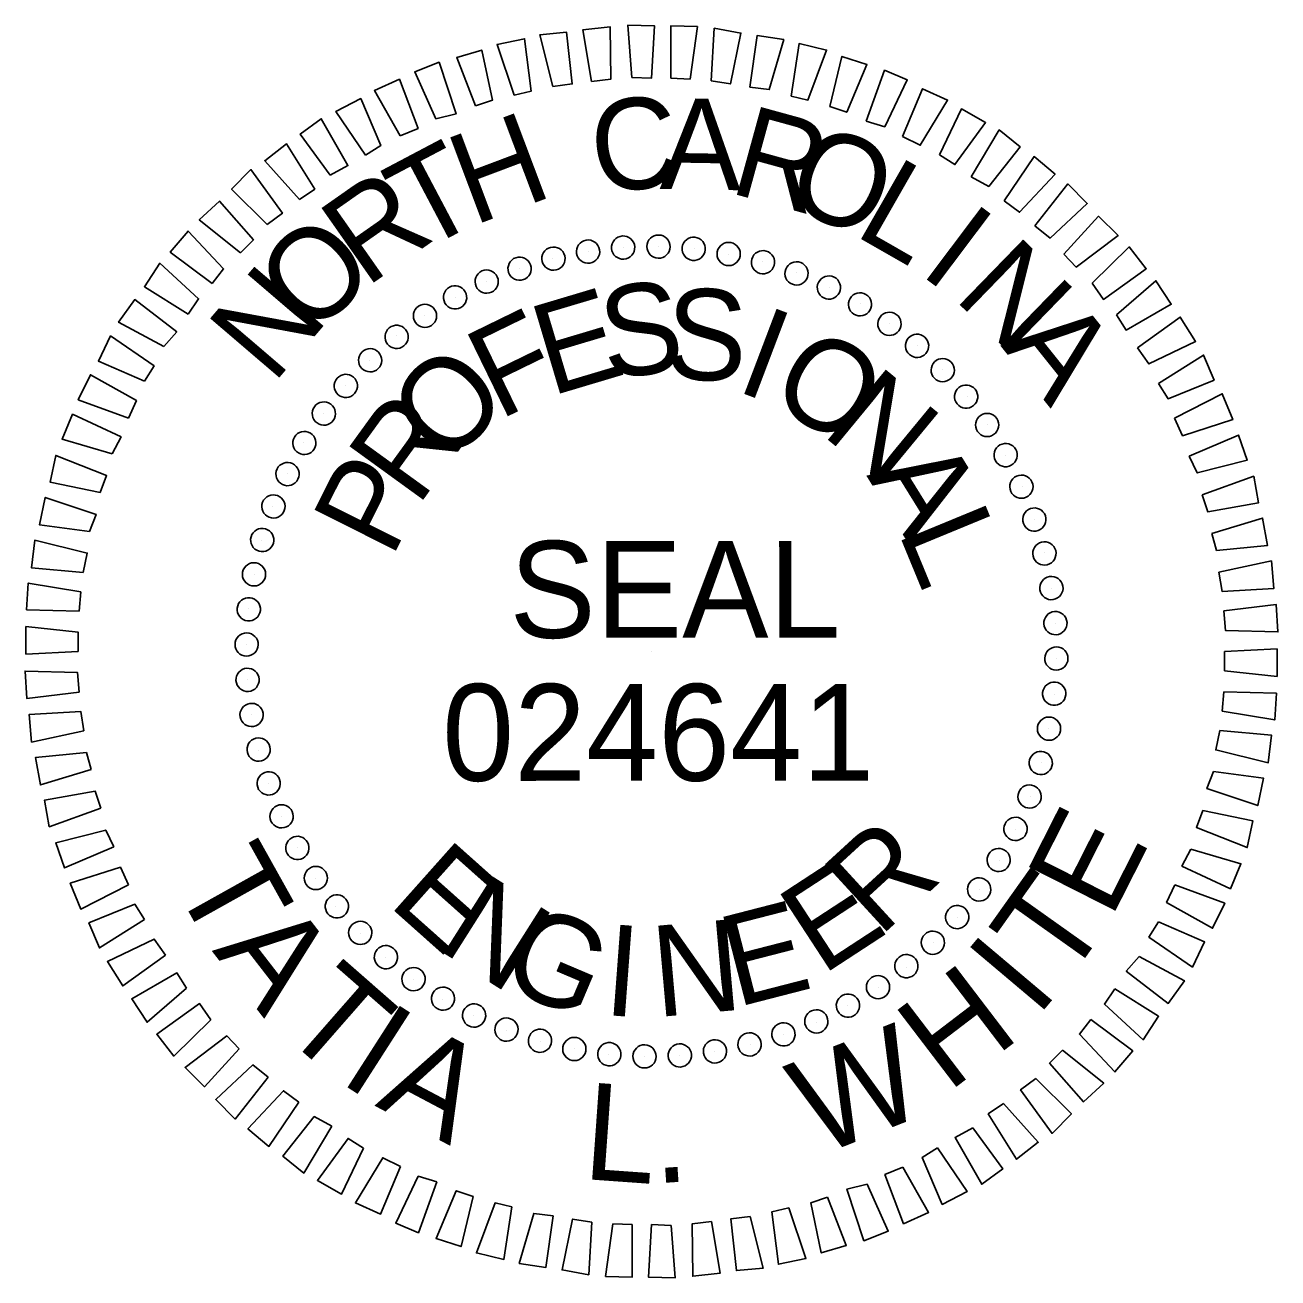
# Model space of a CAD drawing. Extents: x 573468 to 580768, y -57414 to -51768.
# Drawn here: x 580590.4 to 580668, y -56457.1 to -56379.5 of the extents above; entities that cross this region are included whole.
import ezdxf

# ---------------------------------------------------------------- set-up
doc = ezdxf.new("R2010")
doc.units = 0
doc.layers.add('Sheet Professional Seal CELL', color=7, linetype='Continuous')

msp = doc.modelspace()

# ---------------------------------------------------------------- linework, layer by layer
at = {"layer": 'Sheet Professional Seal CELL'}
for p, q in [((580625.308, -56393.527), (580625.308, -56393.527)), ((580627.458, -56393.227), (580627.458, -56393.227)), ((580629.658, -56393.176), (580629.658, -56393.176)), ((580631.858, -56393.325), (580631.858, -56393.325)), ((580634.008, -56393.675), (580634.008, -56393.675)), ((580621.008, -56394.528), (580621.008, -56394.528)), ((580623.108, -56393.928), (580623.108, -56393.928)), ((580636.108, -56394.124), (580636.108, -56394.124)), ((580619.008, -56395.329), (580619.008, -56395.329)), ((580638.208, -56394.824), (580638.208, -56394.824)), ((580640.208, -56395.723), (580640.208, -56395.723)), ((580617.059, -56396.329), (580617.059, -56396.329)), ((580642.159, -56396.723), (580642.159, -56396.723)), ((580615.159, -56397.48), (580615.159, -56397.48)), ((580643.959, -56397.972), (580643.959, -56397.972)), ((580613.409, -56398.73), (580613.409, -56398.73)), ((580645.709, -56399.322), (580645.709, -56399.322)), ((580611.76, -56400.23), (580611.76, -56400.23)), ((580647.26, -56400.822), (580647.26, -56400.822)), ((580610.26, -56401.781), (580610.26, -56401.781)), ((580648.76, -56402.471), (580648.76, -56402.471)), ((580608.91, -56403.531), (580608.91, -56403.531)), ((580650.011, -56404.221), (580650.011, -56404.221)), ((580607.661, -56405.331), (580607.661, -56405.331)), ((580651.161, -56406.121), (580651.161, -56406.121)), ((580606.661, -56407.282), (580606.661, -56407.282)), ((580652.162, -56408.07), (580652.162, -56408.07)), ((580605.762, -56409.282), (580605.762, -56409.282)), ((580652.962, -56410.07), (580652.962, -56410.07)), ((580605.062, -56411.382), (580605.062, -56411.382)), ((580653.563, -56412.17), (580653.563, -56412.17)), ((580604.613, -56413.482), (580604.613, -56413.482)), ((580653.963, -56414.37), (580653.963, -56414.37)), ((580604.263, -56415.632), (580604.263, -56415.632)), ((580654.264, -56416.52), (580654.264, -56416.52)), ((580604.114, -56417.832), (580604.114, -56417.832)), ((580629.214, -56418.276), (580629.214, -56418.276)), ((580654.314, -56418.72), (580654.314, -56418.72)), ((580604.165, -56420.032), (580604.165, -56420.032)), ((580654.165, -56420.92), (580654.165, -56420.92)), ((580604.465, -56422.182), (580604.465, -56422.182)), ((580653.815, -56423.07), (580653.815, -56423.07)), ((580604.866, -56424.382), (580604.866, -56424.382)), ((580653.366, -56425.17), (580653.366, -56425.17)), ((580605.466, -56426.482), (580605.466, -56426.482)), ((580652.666, -56427.27), (580652.666, -56427.27)), ((580606.267, -56428.482), (580606.267, -56428.482)), ((580651.767, -56429.27), (580651.767, -56429.27)), ((580607.267, -56430.432), (580607.267, -56430.432)), ((580650.767, -56431.221), (580650.767, -56431.221)), ((580608.418, -56432.331), (580608.418, -56432.331)), ((580649.518, -56433.021), (580649.518, -56433.021)), ((580609.668, -56434.081), (580609.668, -56434.081)), ((580648.168, -56434.771), (580648.168, -56434.771)), ((580611.168, -56435.731), (580611.168, -56435.731)), ((580646.669, -56436.322), (580646.669, -56436.322)), ((580612.719, -56437.23), (580612.719, -56437.23)), ((580645.019, -56437.822), (580645.019, -56437.822)), ((580614.469, -56438.58), (580614.469, -56438.58)), ((580643.269, -56439.073), (580643.269, -56439.073)), ((580616.27, -56439.829), (580616.27, -56439.829)), ((580641.37, -56440.223), (580641.37, -56440.223)), ((580618.22, -56440.829), (580618.22, -56440.829)), ((580620.22, -56441.728), (580620.22, -56441.728)), ((580639.42, -56441.224), (580639.42, -56441.224)), ((580622.32, -56442.428), (580622.32, -56442.428)), ((580635.32, -56442.625), (580635.32, -56442.625)), ((580637.42, -56442.024), (580637.42, -56442.024)), ((580624.42, -56442.877), (580624.42, -56442.877)), ((580626.57, -56443.227), (580626.57, -56443.227)), ((580628.77, -56443.376), (580628.77, -56443.376)), ((580630.97, -56443.326), (580630.97, -56443.326)), ((580633.12, -56443.025), (580633.12, -56443.025))]:
    msp.add_line(p, q, dxfattribs=at)
for points in [[(580625.505, -56382.977), (580624.955, -56379.777), (580626.654, -56379.577), (580626.705, -56382.827)], [(580628.005, -56382.726), (580627.754, -56379.476), (580629.404, -56379.526), (580629.205, -56382.776)], [(580630.405, -56382.776), (580630.404, -56379.526), (580632.054, -56379.575), (580631.605, -56382.825)], [(580632.905, -56382.925), (580633.104, -56379.675), (580634.755, -56379.975), (580634.105, -56383.125)], [(580620.706, -56383.828), (580619.655, -56380.678), (580621.355, -56380.328), (580621.755, -56383.578)], [(580623.105, -56383.278), (580622.305, -56380.078), (580623.955, -56379.927), (580624.305, -56383.127)], [(580635.305, -56383.325), (580635.755, -56380.124), (580637.405, -56380.374), (580636.505, -56383.474)], [(580618.306, -56384.479), (580617.155, -56381.479), (580618.705, -56381.029), (580619.356, -56384.129)], [(580637.856, -56383.874), (580638.355, -56380.624), (580640.055, -56381.023), (580638.906, -56384.124)], [(580615.856, -56385.279), (580614.555, -56382.38), (580616.055, -56381.779), (580617.106, -56384.979)], [(580640.256, -56384.523), (580641.005, -56381.423), (580642.555, -56381.923), (580641.306, -56384.873)], [(580613.656, -56386.33), (580612.055, -56383.53), (580613.605, -56382.83), (580614.756, -56385.88)], [(580642.506, -56385.423), (580643.655, -56382.272), (580645.055, -56382.872), (580643.656, -56385.772)], [(580644.756, -56386.372), (580646.005, -56383.422), (580647.556, -56384.122), (580645.856, -56386.922)], [(580611.506, -56387.531), (580609.656, -56384.831), (580611.206, -56384.031), (580612.456, -56386.93)], [(580647.056, -56387.522), (580648.406, -56384.671), (580649.906, -56385.521), (580648.007, -56388.121)], [(580609.307, -56388.781), (580607.456, -56386.232), (580608.756, -56385.281), (580610.407, -56388.181)], [(580649.007, -56388.871), (580650.756, -56385.971), (580652.056, -56387.02), (580650.107, -56389.471)], [(580607.407, -56390.282), (580605.257, -56387.882), (580606.606, -56386.832), (580608.357, -56389.631)], [(580651.057, -56390.371), (580652.906, -56387.62), (580654.207, -56388.72), (580652.007, -56391.07)], [(580605.408, -56391.832), (580603.207, -56389.633), (580604.407, -56388.432), (580606.357, -56391.132)], [(580652.958, -56391.92), (580655.007, -56389.32), (580656.207, -56390.519), (580653.908, -56392.67)], [(580603.758, -56393.582), (580601.207, -56391.533), (580602.457, -56390.383), (580604.558, -56392.782)], [(580654.758, -56393.67), (580656.907, -56391.319), (580658.108, -56392.519), (580655.508, -56394.47)], [(580602.008, -56395.483), (580599.408, -56393.534), (580600.508, -56392.233), (580602.708, -56394.583)], [(580656.508, -56395.469), (580658.808, -56393.219), (580659.858, -56394.568), (580657.209, -56396.469)], [(580600.509, -56397.383), (580597.808, -56395.684), (580598.758, -56394.234), (580601.159, -56396.433)], [(580658.009, -56397.419), (580660.458, -56395.318), (580661.409, -56396.768), (580658.609, -56398.369)], [(580599.009, -56399.384), (580596.209, -56397.884), (580597.209, -56396.484), (580599.809, -56398.483)], [(580659.309, -56399.469), (580661.959, -56397.568), (580662.909, -56399.068), (580660.01, -56400.468)], [(580597.81, -56401.534), (580594.96, -56400.285), (580595.709, -56398.734), (580598.41, -56400.584)], [(580660.61, -56401.668), (580663.41, -56399.918), (580664.06, -56401.467), (580661.21, -56402.618)], [(580596.811, -56403.834), (580593.71, -56402.685), (580594.46, -56401.135), (580597.31, -56402.734)], [(580661.611, -56403.818), (580664.56, -56402.317), (580665.211, -56403.917), (580662.111, -56404.918)], [(580595.811, -56406.034), (580592.711, -56405.135), (580593.36, -56403.585), (580596.361, -56404.984)], [(580662.511, -56406.168), (580665.561, -56404.867), (580666.111, -56406.417), (580663.011, -56407.218)], [(580595.062, -56408.435), (580591.962, -56407.785), (580592.311, -56406.135), (580595.461, -56407.385)], [(580663.312, -56408.568), (580666.511, -56407.417), (580666.812, -56409.067), (580663.662, -56409.617)], [(580594.412, -56410.835), (580591.312, -56410.436), (580591.662, -56408.735), (580594.812, -56409.785)], [(580663.912, -56410.967), (580667.062, -56410.017), (580667.362, -56411.717), (580664.213, -56412.017)], [(580594.013, -56413.385), (580590.813, -56413.086), (580591.012, -56411.386), (580594.263, -56412.185)], [(580664.363, -56413.367), (580667.613, -56412.666), (580667.763, -56414.366), (580664.563, -56414.567)], [(580593.764, -56415.785), (580590.513, -56415.686), (580590.613, -56414.036), (580593.863, -56414.585)], [(580664.664, -56415.767), (580667.913, -56415.366), (580668.014, -56417.066), (580664.764, -56416.967)], [(580593.714, -56418.285), (580590.464, -56418.436), (580590.464, -56416.736), (580593.714, -56417.085)], [(580664.714, -56418.267), (580667.964, -56418.116), (580667.965, -56419.816), (580664.714, -56419.467)], [(580593.765, -56420.785), (580590.515, -56421.186), (580590.414, -56419.486), (580593.664, -56419.585)], [(580664.665, -56420.767), (580667.915, -56420.866), (580667.815, -56422.516), (580664.565, -56421.967)], [(580594.065, -56423.185), (580590.816, -56423.886), (580590.665, -56422.186), (580593.865, -56421.985)], [(580664.415, -56423.167), (580667.615, -56423.466), (580667.416, -56425.167), (580664.166, -56424.367)], [(580594.516, -56425.585), (580591.366, -56426.536), (580591.066, -56424.836), (580594.216, -56424.535)], [(580664.016, -56425.717), (580667.116, -56426.117), (580666.767, -56427.817), (580663.616, -56426.767)], [(580595.117, -56427.985), (580591.917, -56429.135), (580591.616, -56427.485), (580594.766, -56426.935)], [(580663.367, -56428.118), (580666.467, -56428.767), (580666.117, -56430.417), (580662.967, -56429.168)], [(580595.917, -56430.384), (580592.867, -56431.685), (580592.317, -56430.135), (580595.417, -56429.335)], [(580662.617, -56430.518), (580665.717, -56431.417), (580665.068, -56432.967), (580662.067, -56431.568)], [(580596.818, -56432.734), (580593.868, -56434.235), (580593.218, -56432.635), (580596.317, -56431.634)], [(580661.618, -56432.718), (580664.718, -56433.867), (580663.968, -56435.417), (580661.118, -56433.818)], [(580597.818, -56434.884), (580595.019, -56436.635), (580594.368, -56435.085), (580597.218, -56433.934)], [(580660.618, -56435.018), (580663.469, -56436.268), (580662.719, -56437.818), (580660.019, -56435.968)], [(580599.119, -56437.084), (580596.469, -56438.984), (580595.519, -56437.485), (580598.419, -56436.084)], [(580659.419, -56437.169), (580662.219, -56438.668), (580661.22, -56440.068), (580658.619, -56438.069)], [(580600.419, -56439.133), (580597.97, -56441.234), (580597.02, -56439.784), (580599.819, -56438.183)], [(580657.919, -56439.169), (580660.62, -56440.868), (580659.67, -56442.318), (580657.27, -56440.119)], [(580601.92, -56441.083), (580599.62, -56443.333), (580598.57, -56441.984), (580601.22, -56440.083)], [(580656.42, -56441.069), (580659.02, -56443.019), (580657.921, -56444.319), (580655.72, -56441.969)], [(580603.67, -56442.882), (580601.521, -56445.233), (580600.321, -56444.033), (580602.92, -56442.083)], [(580654.67, -56442.97), (580657.221, -56445.019), (580655.971, -56446.169), (580653.871, -56443.77)], [(580605.471, -56444.632), (580603.421, -56447.233), (580602.221, -56446.033), (580604.521, -56443.882)], [(580653.021, -56444.72), (580655.221, -56446.92), (580654.022, -56448.12), (580652.071, -56445.42)], [(580607.371, -56446.182), (580605.522, -56448.932), (580604.222, -56447.832), (580606.421, -56445.482)], [(580651.021, -56446.271), (580653.172, -56448.67), (580651.822, -56449.72), (580650.071, -56446.921)], [(580609.421, -56447.681), (580607.672, -56450.581), (580606.372, -56449.532), (580608.321, -56447.081)], [(580649.122, -56447.771), (580650.972, -56450.321), (580649.672, -56451.271), (580648.022, -56448.371)], [(580611.372, -56449.031), (580610.023, -56451.881), (580608.522, -56451.031), (580610.422, -56448.431)], [(580613.672, -56450.18), (580612.423, -56453.13), (580610.873, -56452.431), (580612.572, -56449.63)], [(580646.922, -56449.022), (580648.772, -56451.721), (580647.223, -56452.522), (580645.972, -56449.622)], [(580644.772, -56450.222), (580646.373, -56453.022), (580644.823, -56453.722), (580643.672, -56450.672)], [(580615.922, -56451.129), (580614.773, -56454.28), (580613.373, -56453.68), (580614.772, -56450.78)], [(580618.173, -56452.029), (580617.423, -56455.129), (580615.873, -56454.629), (580617.122, -56451.679)], [(580642.572, -56451.273), (580643.873, -56454.172), (580642.373, -56454.773), (580641.322, -56451.573)], [(580620.573, -56452.678), (580620.074, -56455.928), (580618.373, -56455.529), (580619.523, -56452.429)], [(580637.723, -56452.724), (580638.774, -56455.874), (580637.074, -56456.224), (580636.673, -56452.974)], [(580640.123, -56452.073), (580641.273, -56455.073), (580639.723, -56455.523), (580639.073, -56452.424)], [(580623.123, -56453.228), (580622.674, -56456.428), (580621.024, -56456.178), (580621.923, -56453.078)], [(580625.523, -56453.627), (580625.324, -56456.877), (580623.674, -56456.577), (580624.323, -56453.427)], [(580635.323, -56453.275), (580636.124, -56456.474), (580634.474, -56456.625), (580634.123, -56453.425)], [(580628.023, -56453.776), (580628.024, -56457.026), (580626.374, -56456.977), (580626.823, -56453.727)], [(580630.423, -56453.826), (580630.674, -56457.076), (580629.024, -56457.026), (580629.223, -56453.776)], [(580632.923, -56453.575), (580633.474, -56456.775), (580631.774, -56456.975), (580631.723, -56453.725)]]:
    msp.add_lwpolyline(points, close=True, dxfattribs=at)
for centre, major_axis in [((580625.285, -56393.506), (-0.113, 0.711)), ((580627.458, -56393.258), (-0.05, 0.718)), ((580629.646, -56393.2), (0.012, 0.72)), ((580631.829, -56393.333), (0.075, 0.716)), ((580633.993, -56393.656), (0.137, 0.707)), ((580621.043, -56394.565), (-0.235, 0.681)), ((580623.141, -56393.943), (-0.174, 0.699)), ((580636.121, -56394.166), (0.198, 0.692)), ((580619.007, -56395.367), (-0.293, 0.658)), ((580638.196, -56394.86), (0.258, 0.672)), ((580640.203, -56395.732), (0.315, 0.647)), ((580617.05, -56396.344), (-0.349, 0.63)), ((580642.126, -56396.775), (0.371, 0.617)), ((580615.184, -56397.487), (-0.403, 0.597)), ((580643.951, -56397.982), (0.423, 0.583)), ((580613.426, -56398.789), (-0.453, 0.559)), ((580645.663, -56399.344), (0.472, 0.544)), ((580611.788, -56400.239), (-0.5, 0.518)), ((580647.251, -56400.85), (0.518, 0.5)), ((580610.282, -56401.827), (-0.544, 0.472)), ((580648.701, -56402.488), (0.559, 0.453)), ((580608.92, -56403.54), (-0.583, 0.423)), ((580650.003, -56404.246), (0.597, 0.403)), ((580607.713, -56405.364), (-0.617, 0.371)), ((580651.147, -56406.112), (0.63, 0.349)), ((580606.67, -56407.287), (-0.647, 0.315)), ((580652.123, -56408.069), (0.658, 0.293)), ((580605.798, -56409.294), (-0.672, 0.258)), ((580652.926, -56410.105), (0.681, 0.235)), ((580605.104, -56411.369), (-0.692, 0.198)), ((580653.548, -56412.203), (0.699, 0.174)), ((580604.594, -56413.497), (-0.707, 0.137)), ((580653.984, -56414.347), (0.711, 0.113)), ((580604.271, -56415.661), (-0.716, 0.075)), ((580654.233, -56416.52), (0.718, 0.05)), ((580604.138, -56417.845), (-0.72, 0.012)), ((580654.29, -56418.708), (0.72, -0.012)), ((580604.196, -56420.032), (-0.718, -0.05)), ((580654.157, -56420.891), (0.716, -0.075)), ((580604.444, -56422.206), (-0.711, -0.113)), ((580653.835, -56423.055), (0.707, -0.137)), ((580604.881, -56424.35), (-0.699, -0.174)), ((580653.324, -56425.183), (0.692, -0.198)), ((580605.503, -56426.447), (-0.681, -0.235)), ((580652.631, -56427.258), (0.672, -0.258)), ((580606.305, -56428.483), (-0.658, -0.293)), ((580651.759, -56429.265), (0.647, -0.315)), ((580607.282, -56430.441), (-0.63, -0.349)), ((580650.715, -56431.188), (0.617, -0.371)), ((580608.425, -56432.306), (-0.597, -0.403)), ((580649.508, -56433.013), (0.583, -0.423)), ((580609.727, -56434.064), (-0.559, -0.453)), ((580648.146, -56434.725), (0.544, -0.472)), ((580611.177, -56435.703), (-0.518, -0.5)), ((580646.641, -56436.313), (0.5, -0.518)), ((580612.765, -56437.208), (-0.472, -0.544)), ((580645.002, -56437.763), (0.453, -0.559)), ((580614.478, -56438.57), (-0.423, -0.583)), ((580643.244, -56439.065), (0.403, -0.597)), ((580616.302, -56439.777), (-0.371, -0.617)), ((580641.379, -56440.209), (0.349, -0.63)), ((580618.225, -56440.821), (-0.315, -0.647)), ((580639.421, -56441.185), (0.293, -0.658)), ((580620.232, -56441.693), (-0.258, -0.672)), ((580622.307, -56442.386), (-0.198, -0.692)), ((580635.288, -56442.61), (0.174, -0.699)), ((580637.385, -56441.988), (0.235, -0.681)), ((580624.435, -56442.896), (-0.137, -0.707)), ((580626.599, -56443.219), (-0.075, -0.716)), ((580628.783, -56443.352), (-0.012, -0.72)), ((580630.97, -56443.295), (0.05, -0.718)), ((580633.144, -56443.046), (0.113, -0.711))]:
    msp.add_ellipse(centre, major_axis=major_axis, ratio=0.999708, dxfattribs=at)

# ---------------------------------------------------------------- texts
for s, height, rotation, p in [('C', 5.638, 6.23419, (580625.757, -56389.927)), ('A', 5.638, 359.03464, (580629.707, -56389.626)), ('H', 5.638, 20.6338, (580618.158, -56391.929)), ('R', 5.638, 344.63542, (580633.907, -56389.825)), ('O', 5.638, 337.43548, (580637.257, -56390.574)), ('T', 5.638, 27.83409, (580614.908, -56393.58)), ('L', 5.638, 330.23519, (580641.658, -56392.423)), ('R', 5.639, 35.03482, (580611.509, -56395.781)), ('I', 5.638, 323.03446, (580645.708, -56394.822)), ('O', 5.638, 42.23606, (580608.059, -56398.881)), ('N', 5.639, 315.83323, (580647.859, -56396.371)), ('N', 5.639, 49.43782, (580605.76, -56401.782)), ('S', 5.638, 7.26993, (580626.41, -56401.427)), ('E', 5.638, 16.62539, (580622.96, -56402.478)), ('S', 5.638, 357.91472, (580630.01, -56401.376)), ('F', 5.638, 25.98135, (580619.761, -56403.978)), ('I', 5.638, 339.20392, (580634.31, -56402.075)), ('A', 5.639, 308.63147, (580650.809, -56399.321)), ('O', 5.638, 329.8478, (580636.31, -56402.774)), ('O', 5.639, 44.69556, (580616.461, -56406.929)), ('N', 5.638, 320.49093, (580639.661, -56404.773)), ('R', 5.639, 54.05397, (580614.712, -56409.38)), ('A', 5.639, 301.77459, (580642.511, -56407.373)), ('P', 5.639, 63.41321, (580613.113, -56412.58)), ('L', 5.639, 292.41517, (580644.462, -56410.822)), ('SEAL', 5.9982, 0.01432, (580620.415, -56417.43)), ('024641', 5.9982, 0.01432, (580616.245, -56426.288)), ('E', 5.998, 63.13321, (580657.651, -56434.924)), ('R', 5.639, 42.49573, (580643.319, -56436.023)), ('T', 5.998, 299.17946, (580599.522, -56432.566)), ('E', 5.638, 318.29121, (580612.818, -56433.93)), ('E', 5.638, 33.13841, (580639.769, -56438.373)), ('T', 5.998, 54.61139, (580654.87, -56438.954)), ('N', 5.638, 327.64827, (580615.819, -56436.629)), ('E', 5.638, 14.42608, (580634.47, -56440.325)), ('A', 5.998, 307.70128, (580601.968, -56436.808)), ('G', 5.638, 337.00456, (580619.619, -56438.878)), ('N', 5.638, 5.07071, (580629.52, -56440.926)), ('I', 5.638, 355.71552, (580626.17, -56440.777)), ('I', 5.998, 49.84692, (580653.064, -56441.014)), ('T', 5.998, 318.77965, (580606.036, -56441.698)), ('H', 5.998, 37.33533, (580647.571, -56445.64)), ('I', 5.998, 327.30147, (580609.763, -56444.874)), ('W', 5.998, 21.62807, (580639.478, -56449.588)), ('A', 5.998, 332.06594, (580612.04, -56446.398)), ('L', 5.998, 355.92704, (580624.883, -56450.942)), ('.', 5.998, 3.79035, (580629.393, -56451.227))]:
    msp.add_text(s, height=height, rotation=rotation, dxfattribs=at).set_placement(p)

doc.saveas('drawing.dxf')
